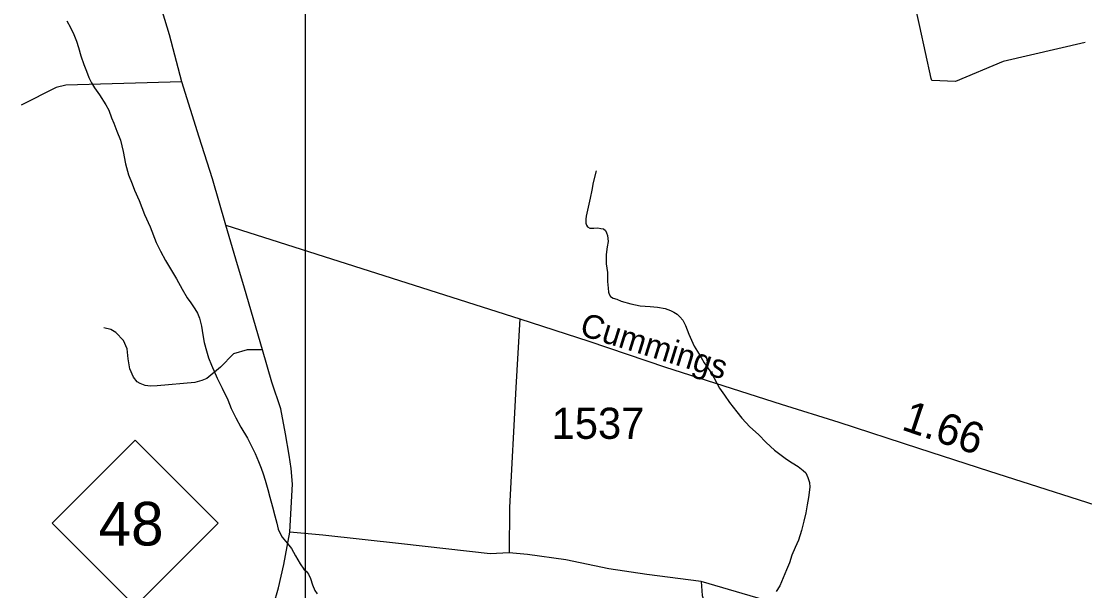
# Model space of a CAD drawing. Extents: x 2220236 to 2384410, y 720751 to 894131.
# Drawn here: x 2351110 to 2355376, y 827382 to 829666 of the extents above; entities that cross this region are included whole.
import ezdxf

# ---------------------------------------------------------------- set-up
doc = ezdxf.new("R2010")
doc.units = 0
for name, color, linetype in [('Exist Boundary Political City Limit New', 7, 'Continuous'), ('Exist Hydrographic Misc Water Feature', 7, 'Continuous'), ('Exist Road Non-System Type 51', 7, 'Continuous'), ('Exist Road Primary NC Attributed', 7, 'Continuous'), ('Exist Road Primary NC Shield CELL', 7, 'Continuous'), ('Exist Road Primary NC Shield Number Label', 7, 'Continuous'), ('Exist Road Secondary Mileage Hundredths English Label', 7, 'Continuous'), ('Exist Road Secondary Type 51 Attributed', 7, 'Continuous'), ('Exist Road Secondary Type 51 Label', 7, 'Continuous'), ('Exist Road Secondary Type 51 Number Label', 7, 'Continuous'), ('Map Preparation Boundary City Limit Buffer Line', 7, 'Continuous'), ('Map Preparation Inset Cut Line', 7, 'Continuous')]:
    doc.layers.add(name, color=color, linetype=linetype)

msp = doc.modelspace()

# ---------------------------------------------------------------- linework, layer by layer
at = {"layer": 'Exist Boundary Political City Limit New'}
msp.add_lwpolyline([(2355377.2, 829580.6), (2355048, 829504.2), (2354857.8, 829423.9), (2354761.8, 829428.9), (2354760, 829436.7), (2354714, 829645.6), (2354618.2, 830079.6), (2354504.8, 830617.2), (2354433.8, 830953.4), (2354339.5, 831366.7), (2354299.8, 831548.8), (2354206.5, 831974.2), (2354262.8, 831945.8), (2355002, 833446.9), (2355046.5, 833447.3), (2355095.8, 833475.6), (2355091.2, 833503.2), (2355122.5, 833508.1), (2355155.2, 833476.9), (2355183.8, 833468.8), (2355226, 833411.9), (2355273.8, 833384.1), (2355346.8, 833299.4), (2355381.2, 833269.1)], dxfattribs=at)
at = {"layer": 'Exist Hydrographic Misc Water Feature'}
for points in [[(2351292.5, 829667.3), (2351306.7, 829641.6), (2351321, 829613.7), (2351331.3, 829586.2), (2351339.6, 829560.3), (2351348.1, 829527.8), (2351360.4, 829492.2), (2351371, 829466.4), (2351381.2, 829440.5), (2351391.3, 829418.6), (2351403.6, 829398.8), (2351424.1, 829370.7), (2351448.4, 829330.7), (2351460.8, 829309.2), (2351471.2, 829279.1), (2351481.3, 829257.5), (2351493.7, 829225.9), (2351508.3, 829189.7), (2351518.7, 829144.2), (2351528.3, 829093.7), (2351540, 829049.9), (2351554.2, 829014.3)], [(2353416.1, 829066.5), (2353404.5, 829020.1), (2353398.9, 828988.7), (2353391.3, 828956.6), (2353383.6, 828920.1), (2353378.1, 828895.9), (2353376.2, 828884.4), (2353374.5, 828872.2), (2353374.4, 828866.3), (2353374.4, 828856.4), (2353377.1, 828847.7), (2353380.6, 828841.9), (2353390.7, 828836.7), (2353406.8, 828836.4), (2353422.8, 828837.1), (2353434.7, 828835.2), (2353445, 828833), (2353453.1, 828826.8), (2353457.7, 828818.1), (2353461.1, 828807.4), (2353463.4, 828782.9), (2353459.7, 828761.4), (2353456, 828731.1), (2353456.6, 828693.4), (2353461, 828659.1), (2353461.4, 828623), (2353463.6, 828595.2), (2353465.9, 828579.5), (2353467.8, 828571.4), (2353473.1, 828562.7), (2353484.2, 828555.6), (2353498.2, 828551.3), (2353516.2, 828543.8), (2353554.4, 828532.3), (2353592.5, 828525), (2353632.7, 828521.7), (2353662.6, 828519.6), (2353692.7, 828514.3), (2353714.7, 828506), (2353726.8, 828499.9), (2353740.9, 828490.7), (2353751.2, 828480.6), (2353763.2, 828467), (2353773.6, 828445.4), (2353787.8, 828411.5), (2353798.3, 828387.3), (2353808.5, 828363.1), (2353822.8, 828341.4), (2353837.3, 828317.4), (2353849.3, 828295.9), (2353871.6, 828264), (2353888.2, 828236.7), (2353910.6, 828195), (2353930.4, 828166.2), (2353951.4, 828136.6), (2353979.8, 828099.3), (2353999.9, 828073.9), (2354032.4, 828039.8), (2354066.9, 828008.4), (2354097.4, 827976.8), (2354131.5, 827945.4), (2354179.9, 827909.6), (2354202.1, 827895.7), (2354226.4, 827880.3), (2354246.7, 827864.7), (2354256.6, 827854.6), (2354264.9, 827836.9), (2354271.3, 827816.5), (2354273.4, 827796.9), (2354267.9, 827756.6), (2354262.2, 827726.9), (2354256.6, 827694.5), (2354249.1, 827660.7), (2354239.5, 827624.2), (2354228, 827584.3), (2354214.4, 827555.9), (2354200.6, 827524.1), (2354191, 827494.2), (2354179.3, 827465.8), (2354165.9, 827434.1), (2354152.1, 827401.4), (2354138.2, 827379.5)], [(2351554.2, 829014.3), (2351564.5, 828988.5), (2351583.2, 828946.6), (2351603.9, 828890.7), (2351626.3, 828841.7), (2351651.1, 828779.4), (2351667.7, 828743.9), (2351687.9, 828706.4), (2351712.5, 828666.3), (2351733, 828632.7), (2351755.3, 828591), (2351775.8, 828557.3), (2351790, 828537.2), (2351806.4, 828513.3), (2351816.7, 828495.6), (2351824.7, 828475.6), (2351833.2, 828443.8), (2351837.7, 828407.9), (2351844.1, 828378), (2351852.4, 828343.8), (2351860.8, 828316.3), (2351873.2, 828286.3), (2351895.6, 828234.7), (2351916.3, 828194.5), (2351938.9, 828147.2), (2351951.1, 828113.2), (2351969.8, 828075.2), (2351990, 828037.6), (2352016.8, 827993.4), (2352037.1, 827954.2), (2352047.5, 827932.3), (2352061.6, 827900.1), (2352072.2, 827874.3), (2352080.7, 827851.6), (2352088.6, 827825.1), (2352099, 827788.4), (2352107.5, 827756.9), (2352117.9, 827718.6), (2352126.3, 827682.8), (2352134.7, 827653), (2352140.9, 827629.3), (2352149.3, 827609.3), (2352156.7, 827597.1), (2352169.5, 827581.2), (2352177.8, 827571.7), (2352194, 827552), (2352210.3, 827522.2), (2352228.7, 827490.1), (2352243, 827468.7), (2352253.6, 827459.9), (2352261.3, 827448.1), (2352269.5, 827431), (2352277.8, 827405.1), (2352287.9, 827383.5), (2352296.6, 827369.8)]]:
    msp.add_lwpolyline(points, dxfattribs=at)
at = {"layer": 'Exist Road Non-System Type 51'}
for points in [[(2351754.2, 829423.5), (2351288.9, 829410.5), (2351249.2, 829399.9), (2351109.8, 829330.2)], [(2353109.5, 828472.4), (2353094.1, 828197.4), (2353068.9, 827716.4), (2353066.5, 827533.9)], [(2352077.6, 828348.3), (2352016, 828348.3), (2351960.9, 828332.1), (2351909.3, 828278.5), (2351853.7, 828233.8), (2351833.9, 828225.6), (2351806, 828217.3), (2351654.3, 828203.5), (2351628.3, 828203.2), (2351606.2, 828204.9), (2351586.1, 828212.7), (2351574.2, 828220.6), (2351559.8, 828238.4), (2351545.4, 828272.3), (2351539, 828312.2), (2351534.6, 828352.1), (2351520.2, 828385.9), (2351489.7, 828417.5), (2351469.6, 828429.2), (2351441.5, 828436.9)], [(2353066.5, 827533.9), (2352990.3, 827530.7), (2352635.1, 827569.9), (2352319.9, 827604.5), (2352187, 827617.5)], [(2355749.6, 827623.1), (2355715.6, 827389.5), (2355683.1, 827194.9), (2355665.3, 827071.6), (2355652.3, 826995.3), (2355631.2, 826935.3), (2355610.2, 826906.1), (2355594, 826893.1), (2355564.8, 826896.4), (2355493.4, 826917.5), (2355415.6, 826941.8), (2354898.5, 827094.8), (2354372.4, 827262.2), (2353837.4, 827419.6)], [(2353837.4, 827419.6), (2353618.5, 827447.1), (2353466.5, 827469.6), (2353294.2, 827505.4), (2353140, 827527.7), (2353066.5, 827533.9)], [(2353837.4, 827419.6), (2353840.6, 827362.8), (2353856, 827316.5), (2353869, 827282.5), (2353873.2, 827226.5), (2353871.8, 827182.4), (2353873.2, 827060.4), (2353875.7, 827018.5), (2353882.1, 826990.6), (2353900.3, 826974.9), (2353918.4, 826967.1), (2353946.4, 826967.4), (2353970.3, 826965.8), (2354048.2, 826978.8), (2354076.2, 826978.9), (2354092.4, 826971.2), (2354130.7, 826939.7), (2354146.8, 826916), (2354209.9, 826836.7), (2354226, 826824.8), (2354252.3, 826799.2)]]:
    msp.add_lwpolyline(points, dxfattribs=at)
at = {"layer": 'Exist Road Primary NC Attributed'}
for points in [[(2351930.9, 828848.7), (2351877.4, 829034.1), (2351823.9, 829201.2), (2351754.2, 829423.5), (2351703.9, 829611.6), (2351627.7, 829863.1), (2351584, 830026.9), (2351526.4, 830211.1), (2351456.7, 830434.9), (2351414.5, 830571.2)], [(2352101.1, 827254.1), (2352141.6, 827393.6), (2352162.7, 827487.7), (2352187, 827617.5), (2352194.3, 827738.3), (2352197.5, 827809.7), (2352192.7, 827873), (2352184.6, 827926.5), (2352170, 828010.9), (2352150.5, 828111.4), (2352114.9, 828218.5), (2352077.6, 828348.3), (2352005.4, 828595.7), (2351969.8, 828712.5), (2351930.9, 828848.7)]]:
    msp.add_lwpolyline(points, dxfattribs=at)
at = {"layer": 'Exist Road Primary NC Shield CELL'}
msp.add_lwpolyline([(2351233.1, 827653.2), (2351566.1, 827986.2), (2351899.1, 827653.2), (2351566.1, 827320.2)], close=True, dxfattribs=at)
at = {"layer": 'Exist Road Secondary Type 51 Attributed'}
msp.add_lwpolyline([(2351930.9, 828848.7), (2353109.5, 828472.4), (2353386.7, 828383.2), (2353694.7, 828279.3), (2354158.4, 828130.1), (2354389.4, 828057.9), (2354708.8, 827954.1), (2354994.1, 827861.6), (2355545.3, 827684.8), (2355749.6, 827623.1), (2356091.7, 827503.1), (2356307, 827451.9), (2356456, 827419.8), (2356605.9, 827398.4), (2356763.9, 827373.4)], dxfattribs=at)
at = {"layer": 'Map Preparation Boundary City Limit Buffer Line'}
msp.add_lwpolyline([(2355377.2, 829580.6), (2355048, 829504.2), (2354857.8, 829423.9), (2354761.8, 829428.9), (2354760, 829436.7), (2354714, 829645.6), (2354618.2, 830079.6), (2354504.8, 830617.2), (2354433.8, 830953.4), (2354339.5, 831366.7), (2354299.8, 831548.8), (2354206.5, 831974.2), (2354262.8, 831945.8), (2355002, 833446.9), (2355046.5, 833447.3), (2355095.8, 833475.6), (2355091.2, 833503.2), (2355122.5, 833508.1), (2355155.2, 833476.9), (2355183.8, 833468.8), (2355226, 833411.9), (2355273.8, 833384.1), (2355346.8, 833299.4), (2355381.2, 833269.1)], dxfattribs=at)
at = {"layer": 'Map Preparation Inset Cut Line'}
msp.add_lwpolyline([(2352250.4, 836555.8), (2366536.4, 836555.8), (2366536.4, 826026.4), (2352250.4, 826026.4), (2352250.4, 836555.8)], dxfattribs=at)
msp.add_lwpolyline([(2352250.4, 836555.8), (2366536.4, 836555.8), (2366536.4, 826026.4), (2352250.4, 826026.4), (2352250.4, 836555.8)], dxfattribs=at)

# ---------------------------------------------------------------- texts
at = {"layer": 'Exist Road Primary NC Shield Number Label'}
msp.add_text('48', height=175, dxfattribs=at).set_placement((2351420.2, 827563.5))
at = {"layer": 'Exist Road Secondary Mileage Hundredths English Label'}
msp.add_text('1.66', height=125, rotation=341.2947, dxfattribs=at).set_placement((2354636.3, 828029.6))
at = {"layer": 'Exist Road Secondary Type 51 Label'}
msp.add_text('Cummings', height=95, rotation=342.7168, dxfattribs=at).set_placement((2353345.1, 828408.9))
at = {"layer": 'Exist Road Secondary Type 51 Number Label'}
msp.add_text('1537', height=125, dxfattribs=at).set_placement((2353237.3, 827991.3))

doc.saveas('drawing.dxf')
